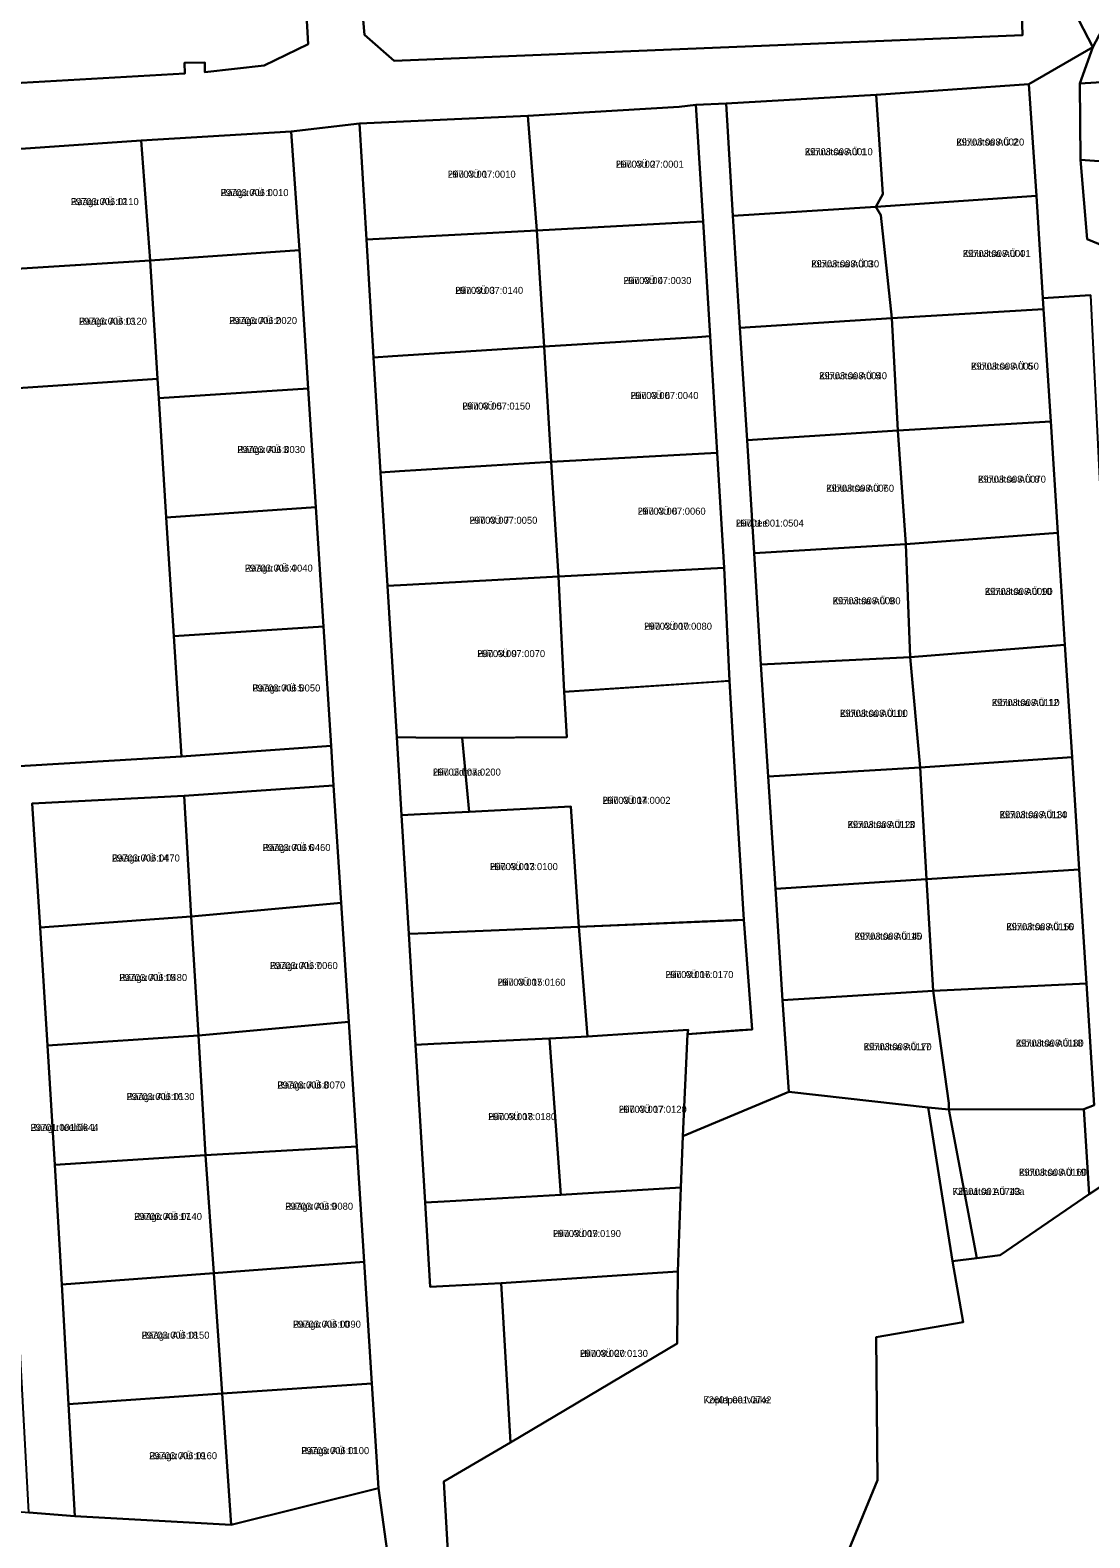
# Model space of a CAD drawing. Extents: x 504287 to 537970, y 6539941 to 6586214.
# Drawn here: x 518245.2 to 518471.5, y 6561608.5 to 6561930.5 of the extents above; entities that cross this region are included whole.
import ezdxf

# ---------------------------------------------------------------- set-up
doc = ezdxf.new("R2010")
doc.units = 0
for name, color, linetype in [('L_AADRESS', 7, 'Continuous'), ('PIIR', 7, 'Continuous'), ('TUNNUS', 7, 'Continuous')]:
    doc.layers.add(name, color=color, linetype=linetype)

msp = doc.modelspace()

# ---------------------------------------------------------------- linework, layer by layer
at = {"layer": 'PIIR'}
for points in [[(518643.09, 6562079.14), (518676.15, 6562071.9), (518676.82, 6561797.25), (518631.02, 6561816.34), (518629.22, 6561817.09), (518537.2, 6561858.42), (518545.01, 6561888.17), (518554.72, 6561923.51), (518519.2, 6561922.14), (518469.34, 6561919.09), (518472.12, 6561926.87), (518556.08, 6562085.74), (518577.49, 6562087.27), (518604.29, 6562093.69)], [(518516.39, 6562057.45), (518487.22, 6562075.72), (518556.08, 6562085.74), (518472.12, 6561926.87), (518456.28, 6561957.5), (518433.23, 6562002.1), (518312.73, 6561972.89), (518302.12, 6561970.28), (518298.28, 6562021.37), (518279.34, 6562073), (518314.35, 6562072.48), (518311.7, 6562034.15), (518345.56, 6562034.1), (518341.68, 6562045.84), (518340.54, 6562071.74), (518393.61, 6562070.14), (518449.2, 6562072.71), (518450.25, 6562071), (518480.62, 6562021.32)], [(518316.58, 6561929.45), (518312.73, 6561972.89), (518433.23, 6562002.1), (518456.28, 6561957.5), (518457.1, 6561929.37), (518322.93, 6561923.92)], [(518154.74, 6561913.62), (518154.2, 6561914.71), (518151.16, 6561920.79), (518302.12, 6561970.28), (518304.56, 6561927.49), (518295.12, 6561922.9), (518282.44, 6561921.53), (518282.45, 6561923.55), (518278.1, 6561923.48), (518278.18, 6561921.22), (518228.29, 6561918.35)], [(518469.34, 6561919.09), (518519.2, 6561922.14), (518515.98, 6561899.43), (518469.47, 6561902.76)], [(518427.3, 6561895.47), (518425.87, 6561916.68), (518458.45, 6561918.93), (518460.06, 6561895.12), (518425.77, 6561892.74)], [(518351.49, 6561912.15), (518383.78, 6561914.08), (518387.36, 6561914.49), (518388.88, 6561889.62), (518386.13, 6561889.47), (518353.37, 6561887.72)], [(518388.88, 6561889.62), (518387.36, 6561914.49), (518393.84, 6561914.8), (518395.23, 6561890.84), (518396.75, 6561866.89), (518398.28, 6561842.91), (518399.81, 6561818.8), (518401.24, 6561795), (518402.76, 6561771.08), (518404.32, 6561747.15), (518405.85, 6561723.33), (518407.2, 6561703.81), (518384.58, 6561694.29), (518385.57, 6561716.09), (518399.37, 6561717.1), (518397.57, 6561740.5), (518395.98, 6561767.03), (518394.49, 6561791.51), (518393.37, 6561815.68), (518391.88, 6561840.22), (518390.37, 6561865.11)], [(518393.84, 6561914.8), (518425.87, 6561916.68), (518427.3, 6561895.47), (518425.77, 6561892.74), (518395.23, 6561890.84)], [(518317, 6561885.78), (518315.5, 6561910.52), (518351.49, 6561912.15), (518353.37, 6561887.72), (518321.03, 6561885.99)], [(518302.7, 6561883.51), (518270.81, 6561881.27), (518268.9, 6561906.92), (518300.94, 6561908.81)], [(518201.43, 6561851.42), (518230.43, 6561853.29), (518228.81, 6561878.7), (518227.04, 6561904.07), (518236.91, 6561904.69), (518238.81, 6561879.29), (518240.41, 6561853.86), (518272.36, 6561855.99), (518272.62, 6561851.91), (518274.23, 6561826.38), (518275.83, 6561801.08), (518277.46, 6561775.41), (518235.61, 6561772.86), (518206.58, 6561771.05), (518205.02, 6561796.46), (518203.43, 6561821.86), (518168.47, 6561819.69), (518168.21, 6561823.69), (518203.16, 6561825.85)], [(518270.81, 6561881.27), (518238.81, 6561879.29), (518236.91, 6561904.69), (518268.9, 6561906.92)], [(518469.47, 6561902.76), (518515.98, 6561899.43), (518505.7, 6561871.54), (518470.89, 6561885.83)], [(518425.77, 6561892.74), (518460.06, 6561895.12), (518461.45, 6561873.27), (518461.6, 6561870.93), (518429.2, 6561868.95), (518426.82, 6561890.94)], [(518395.23, 6561890.84), (518425.77, 6561892.74), (518426.82, 6561890.94), (518429.2, 6561868.95), (518396.75, 6561866.89)], [(518353.37, 6561887.72), (518386.13, 6561889.47), (518388.88, 6561889.62), (518390.37, 6561865.11), (518387.71, 6561864.95), (518354.92, 6561862.89)], [(518318.53, 6561860.61), (518317, 6561885.78), (518321.03, 6561885.99), (518353.37, 6561887.72), (518354.92, 6561862.89), (518322.54, 6561860.87)], [(518304.57, 6561853.98), (518272.62, 6561851.91), (518272.36, 6561855.99), (518270.81, 6561881.27), (518302.7, 6561883.51)], [(518272.36, 6561855.99), (518240.41, 6561853.86), (518238.81, 6561879.29), (518270.81, 6561881.27)], [(518461.6, 6561870.93), (518461.45, 6561873.27), (518471.64, 6561873.92), (518473.53, 6561834.71), (518475.71, 6561801.23), (518478.45, 6561767.14), (518480.46, 6561732.01), (518483.14, 6561689.79), (518471.33, 6561681.9), (518470.17, 6561700.1), (518472.42, 6561700.96), (518470.77, 6561726.9), (518469.22, 6561751.23), (518467.69, 6561775.25), (518466.17, 6561799.24), (518464.65, 6561823.14), (518463.13, 6561846.93)], [(518396.75, 6561866.89), (518429.2, 6561868.95), (518430.45, 6561845.01), (518398.28, 6561842.91)], [(518429.2, 6561868.95), (518461.6, 6561870.93), (518463.13, 6561846.93), (518430.45, 6561845.01)], [(518320.02, 6561836.03), (518318.53, 6561860.61), (518322.54, 6561860.87), (518354.92, 6561862.89), (518356.45, 6561838.3), (518324.05, 6561836.28)], [(518354.92, 6561862.89), (518387.71, 6561864.95), (518390.37, 6561865.11), (518391.88, 6561840.22), (518389.17, 6561840.07), (518356.45, 6561838.3)], [(518306.18, 6561828.64), (518274.23, 6561826.38), (518272.62, 6561851.91), (518304.57, 6561853.98)], [(518430.45, 6561845.01), (518463.13, 6561846.93), (518464.65, 6561823.14), (518432.15, 6561820.75)], [(518398.28, 6561842.91), (518430.45, 6561845.01), (518432.15, 6561820.75), (518399.81, 6561818.8)], [(518356.45, 6561838.3), (518389.17, 6561840.07), (518391.88, 6561840.22), (518393.37, 6561815.68), (518390.55, 6561815.53), (518358.02, 6561813.8)], [(518321.49, 6561811.83), (518320.02, 6561836.03), (518324.05, 6561836.28), (518356.45, 6561838.3), (518358.02, 6561813.8), (518325.61, 6561812.05)], [(518307.8, 6561803.11), (518275.83, 6561801.08), (518274.23, 6561826.38), (518306.18, 6561828.64)], [(518399.81, 6561818.8), (518432.15, 6561820.75), (518433.1, 6561796.62), (518401.24, 6561795)], [(518432.15, 6561820.75), (518464.65, 6561823.14), (518466.17, 6561799.24), (518433.1, 6561796.62)], [(518358.02, 6561813.8), (518390.55, 6561815.53), (518393.37, 6561815.68), (518394.49, 6561791.51), (518391.85, 6561791.34), (518359.24, 6561789.19)], [(518327.51, 6561779.46), (518323.46, 6561779.48), (518321.49, 6561811.83), (518325.61, 6561812.05), (518358.02, 6561813.8), (518359.24, 6561789.19), (518359.81, 6561779.5), (518337.8, 6561779.39)], [(518309.42, 6561777.68), (518277.46, 6561775.41), (518275.83, 6561801.08), (518307.8, 6561803.11)], [(518433.1, 6561796.62), (518466.17, 6561799.24), (518467.69, 6561775.25), (518435.28, 6561773.06)], [(518401.24, 6561795), (518433.1, 6561796.62), (518435.28, 6561773.06), (518402.76, 6561771.08)], [(518337.45, 6561779.37), (518359.81, 6561779.5), (518359.24, 6561789.19), (518392.2, 6561791.36), (518394.49, 6561791.51), (518395.98, 6561767.03), (518397.57, 6561740.5), (518395.29, 6561740.41), (518362.33, 6561739.02), (518360.66, 6561764.73), (518338.91, 6561763.6)], [(518324.47, 6561762.83), (518323.46, 6561779.48), (518327.51, 6561779.46), (518337.45, 6561779.37), (518338.91, 6561763.6), (518328.5, 6561763.06)], [(518244.91, 6561613.98), (518243.19, 6561645.61), (518241.8, 6561671), (518240.41, 6561696.54), (518238.8, 6561722.01), (518237.2, 6561747.47), (518235.61, 6561772.86), (518277.46, 6561775.41), (518309.42, 6561777.68), (518309.96, 6561769.2), (518278.08, 6561767.01), (518245.61, 6561765.36), (518247.27, 6561738.9), (518248.86, 6561713.67), (518250.46, 6561688.19), (518251.91, 6561662.63), (518253.36, 6561637.06), (518254.72, 6561613.19)], [(518402.76, 6561771.08), (518435.28, 6561773.06), (518436.6, 6561749.18), (518404.32, 6561747.15)], [(518435.28, 6561773.06), (518467.69, 6561775.25), (518469.22, 6561751.23), (518436.6, 6561749.18)], [(518311.58, 6561744.14), (518279.55, 6561741.2), (518278.08, 6561767.01), (518309.96, 6561769.2)], [(518279.55, 6561741.2), (518247.27, 6561738.9), (518245.61, 6561765.36), (518278.08, 6561767.01)], [(518326.01, 6561737.5), (518324.47, 6561762.83), (518328.5, 6561763.06), (518338.91, 6561763.6), (518360.66, 6561764.73), (518362.33, 6561739.02), (518329.99, 6561737.67)], [(518436.6, 6561749.18), (518469.22, 6561751.23), (518470.77, 6561726.9), (518438.02, 6561725.36)], [(518404.32, 6561747.15), (518436.6, 6561749.18), (518438.02, 6561725.36), (518405.85, 6561723.33)], [(518313.22, 6561718.75), (518281.09, 6561715.84), (518279.55, 6561741.2), (518311.58, 6561744.14)], [(518281.09, 6561715.84), (518248.86, 6561713.67), (518247.27, 6561738.9), (518279.55, 6561741.2)], [(518362.33, 6561739.02), (518394.94, 6561740.39), (518397.57, 6561740.5), (518399.37, 6561717.1), (518396.69, 6561716.92), (518385.57, 6561716.09), (518385.7, 6561716.99), (518364.17, 6561715.63)], [(518327.45, 6561713.85), (518326.01, 6561737.5), (518329.99, 6561737.67), (518362.33, 6561739.02), (518364.17, 6561715.63), (518356.07, 6561715.18), (518331.35, 6561714.04)], [(518405.85, 6561723.33), (518438.02, 6561725.36), (518441.39, 6561701.34), (518441.37, 6561699.99), (518436.95, 6561700.45), (518407.2, 6561703.81)], [(518441.39, 6561701.34), (518438.02, 6561725.36), (518470.77, 6561726.9), (518472.42, 6561700.96), (518470.17, 6561700.1), (518441.37, 6561699.99)], [(518314.94, 6561692.1), (518282.65, 6561690.24), (518281.09, 6561715.84), (518313.22, 6561718.75)], [(518282.65, 6561690.24), (518250.46, 6561688.19), (518248.86, 6561713.67), (518281.09, 6561715.84)], [(518329.5, 6561680.12), (518327.45, 6561713.85), (518331.35, 6561714.04), (518356.07, 6561715.18), (518358.53, 6561681.78), (518333.6, 6561680.36)], [(518356.07, 6561715.18), (518364.17, 6561715.63), (518385.7, 6561716.99), (518385.57, 6561716.09), (518384.58, 6561694.29), (518384.1, 6561683.37), (518358.53, 6561681.78)], [(518384.1, 6561683.37), (518384.58, 6561694.29), (518407.2, 6561703.81), (518436.95, 6561700.45), (518442.14, 6561667.64), (518444.4, 6561654.61), (518425.88, 6561651.43), (518426.12, 6561620.87), (518406.77, 6561573.84), (518335.14, 6561592.05), (518333.54, 6561620.55), (518347.77, 6561628.92), (518383.32, 6561650.03), (518383.48, 6561665.45)], [(518442.14, 6561667.64), (518436.95, 6561700.45), (518441.37, 6561699.99), (518447.33, 6561668.28)], [(518447.33, 6561668.28), (518441.37, 6561699.99), (518470.17, 6561700.1), (518471.33, 6561681.9), (518452.31, 6561668.89)], [(518316.53, 6561667.47), (518284.38, 6561665.09), (518282.65, 6561690.24), (518314.94, 6561692.1)], [(518284.38, 6561665.09), (518251.91, 6561662.63), (518250.46, 6561688.19), (518282.65, 6561690.24)], [(518334.62, 6561662.38), (518330.59, 6561662.17), (518329.5, 6561680.12), (518333.6, 6561680.36), (518358.53, 6561681.78), (518384.1, 6561683.37), (518383.48, 6561665.45), (518345.73, 6561662.94)], [(518318.15, 6561641.52), (518286.16, 6561639.36), (518284.38, 6561665.09), (518316.53, 6561667.47)], [(518286.16, 6561639.36), (518253.36, 6561637.06), (518251.91, 6561662.63), (518284.38, 6561665.09)], [(518383.32, 6561650.03), (518347.77, 6561628.92), (518345.73, 6561662.94), (518383.48, 6561665.45)], [(518319.54, 6561619.12), (518288.1, 6561611.33), (518286.16, 6561639.36), (518318.15, 6561641.52)], [(518288.1, 6561611.33), (518254.72, 6561613.19), (518253.36, 6561637.06), (518286.16, 6561639.36)], [(518192.62, 6561606.42), (518184.87, 6561619.21), (518217.83, 6561616.34), (518244.91, 6561613.98), (518254.72, 6561613.19), (518288.1, 6561611.33), (518319.54, 6561619.12), (518321.88, 6561602.08), (518289.65, 6561591.49), (518289.68, 6561588.17), (518255.18, 6561594.98), (518250.17, 6561595.82)]]:
    msp.add_lwpolyline(points, close=True, dxfattribs=at)
for points in [[(518228.29, 6561918.35), (518278.18, 6561921.22), (518278.1, 6561923.48), (518282.45, 6561923.55), (518282.44, 6561921.53), (518295.12, 6561922.9), (518304.56, 6561927.49), (518302.12, 6561970.28), (518312.73, 6561972.89), (518316.58, 6561929.45), (518322.93, 6561923.92), (518457.1, 6561929.37), (518456.28, 6561957.5), (518472.12, 6561926.87), (518458.45, 6561918.93), (518425.87, 6561916.68), (518393.84, 6561914.8), (518387.36, 6561914.49), (518383.78, 6561914.08), (518351.49, 6561912.15), (518315.5, 6561910.52), (518300.94, 6561908.81), (518268.9, 6561906.92), (518236.91, 6561904.69)], [(518471.64, 6561873.92), (518461.45, 6561873.27), (518460.06, 6561895.12), (518458.45, 6561918.93), (518472.12, 6561926.87), (518469.34, 6561919.09), (518469.47, 6561902.76), (518470.89, 6561885.83), (518505.7, 6561871.54)], [(518321.88, 6561602.08), (518319.54, 6561619.12), (518318.15, 6561641.52), (518316.53, 6561667.47), (518314.94, 6561692.1), (518313.22, 6561718.75), (518311.58, 6561744.14), (518309.96, 6561769.2), (518309.42, 6561777.68), (518307.8, 6561803.11), (518306.18, 6561828.64), (518304.57, 6561853.98), (518302.7, 6561883.51), (518300.94, 6561908.81), (518315.5, 6561910.52), (518317, 6561885.78), (518318.53, 6561860.61), (518320.02, 6561836.03), (518321.49, 6561811.83), (518323.46, 6561779.48), (518324.47, 6561762.83), (518326.01, 6561737.5), (518327.45, 6561713.85), (518329.5, 6561680.12), (518330.59, 6561662.17), (518334.62, 6561662.38), (518345.73, 6561662.94), (518347.77, 6561628.92), (518333.54, 6561620.55), (518335.14, 6561592.05)], [(518406.77, 6561573.84), (518426.12, 6561620.87), (518425.88, 6561651.43), (518444.4, 6561654.61), (518442.14, 6561667.64), (518447.33, 6561668.28), (518452.31, 6561668.89), (518471.33, 6561681.9), (518483.14, 6561689.79), (518509.64, 6561704.9), (518510.29, 6561702.42), (518515.29, 6561676.16), (518521.44, 6561646), (518529.91, 6561603.87), (518552.43, 6561609.96), (518553.95, 6561597.56)]]:
    msp.add_lwpolyline(points, dxfattribs=at)

# ---------------------------------------------------------------- texts
at = {"layer": 'L_AADRESS'}
for s, p in [('Kibuvitsa AÜ 2', (518442.97, 6561905.83)), ('Kibuvitsa AÜ 1', (518410.61, 6561903.76)), ('Hiiu AÜ 2', (518370.26, 6561901.1)), ('Hiiu AÜ 1', (518334.35, 6561898.96)), ('Räägu AÜ 12', (518253.85, 6561893.11)), ('Räägu AÜ 1', (518285.84, 6561895.04)), ('Kibuvitsa AÜ 3', (518411.98, 6561879.82)), ('Kibuvitsa AÜ 4', (518444.34, 6561882.04)), ('Hiiu AÜ 3', (518335.96, 6561874.16)), ('Hiiu AÜ 4', (518371.89, 6561876.26)), ('Räägu AÜ 13', (518255.6, 6561867.57)), ('Räägu AÜ 2', (518287.67, 6561867.71)), ('Kibuvitsa AÜ 6', (518446.1, 6561857.97)), ('Kibuvitsa AÜ 5', (518413.66, 6561855.93)), ('Hiiu AÜ 6', (518373.4, 6561851.71)), ('Hiiu AÜ 5', (518337.48, 6561849.46)), ('Räägu AÜ 3', (518289.4, 6561840.18)), ('Kibuvitsa AÜ 7', (518415.17, 6561831.91)), ('Kibuvitsa AÜ 8', (518447.6, 6561833.84)), ('Hiiu AÜ 7', (518338.99, 6561825.07)), ('Hiiu AÜ 8', (518374.93, 6561827.01)), ('Hiiu tee', (518395.89, 6561824.47)), ('Räägu AÜ 4', (518291.01, 6561814.86)), ('Kibuvitsa AÜ 10', (518449.04, 6561809.88)), ('Kibuvitsa AÜ 9', (518416.56, 6561807.88)), ('Hiiu AÜ 10', (518376.28, 6561802.44)), ('Hiiu AÜ 9', (518340.65, 6561796.6)), ('Räägu AÜ 5', (518292.63, 6561789.26)), ('Kibuvitsa AÜ 11', (518418.12, 6561783.85)), ('Kibuvitsa AÜ 12', (518450.53, 6561786.15)), ('Hiiu üldmaa', (518331.18, 6561771.31)), ('Hiiu AÜ 14', (518367.42, 6561765.27)), ('Kibuvitsa AÜ 14', (518452.2, 6561762.21)), ('Kibuvitsa AÜ 13', (518419.74, 6561760.1)), ('Räägu AÜ 6', (518294.81, 6561755.2)), ('Räägu AÜ 14', (518262.63, 6561752.96)), ('Hiiu AÜ 13', (518343.36, 6561751.12)), ('Kibuvitsa AÜ 16', (518453.65, 6561738.29)), ('Kibuvitsa AÜ 15', (518421.2, 6561736.25)), ('Räägu AÜ 7', (518296.36, 6561729.99)), ('Räägu AÜ 15', (518264.19, 6561727.44)), ('Hiiu AÜ 15', (518345, 6561726.44)), ('Hiiu AÜ 16', (518380.86, 6561728.07)), ('Kibuvitsa AÜ 17', (518423.19, 6561712.67)), ('Kibuvitsa AÜ 18', (518455.66, 6561713.44)), ('Räägu AÜ 8', (518297.96, 6561704.49)), ('Räägu AÜ 16', (518265.76, 6561702.02)), ('Hiiu AÜ 18', (518342.99, 6561697.74)), ('Hiiu AÜ 17', (518370.89, 6561699.3)), ('Räägu teelõik 1', (518245.24, 6561695.44)), ('Kibuvitsa AÜ 19', (518456.35, 6561685.85)), ('Kibuvitsa AÜ 19a', (518442.14, 6561681.77)), ('Räägu AÜ 9', (518299.63, 6561678.6)), ('Räägu AÜ 17', (518267.36, 6561676.43)), ('Hiiu AÜ 19', (518356.84, 6561672.77)), ('Räägu AÜ 10', (518301.3, 6561653.41)), ('Räägu AÜ 18', (518268.96, 6561651.07)), ('Hiiu AÜ 20', (518362.6, 6561647.19)), ('Koplepea-Väike', (518388.97, 6561637.25)), ('Räägu AÜ 11', (518303.07, 6561626.42)), ('Räägu AÜ 19', (518270.58, 6561625.34))]:
    msp.add_text(s, height=1.5, dxfattribs=at).set_placement(p)
at = {"layer": 'TUNNUS'}
for s, p in [('29703:008:0020', (518442.97, 6561905.83)), ('29703:008:0010', (518410.61, 6561903.76)), ('29703:007:0001', (518370.26, 6561901.1)), ('29703:007:0010', (518334.35, 6561898.96)), ('29703:006:0110', (518253.85, 6561893.11)), ('29703:006:0010', (518285.84, 6561895.04)), ('29703:008:0001', (518444.34, 6561882.04)), ('29703:008:0030', (518411.98, 6561879.82)), ('29703:007:0140', (518335.96, 6561874.16)), ('29703:007:0030', (518371.89, 6561876.26)), ('29703:006:0120', (518255.6, 6561867.57)), ('29703:006:0020', (518287.67, 6561867.71)), ('29703:008:0050', (518446.1, 6561857.97)), ('29703:008:0040', (518413.66, 6561855.93)), ('29703:007:0040', (518373.4, 6561851.71)), ('29703:007:0150', (518337.48, 6561849.46)), ('29703:006:0030', (518289.4, 6561840.18)), ('29703:008:0060', (518415.17, 6561831.91)), ('29703:008:0070', (518447.6, 6561833.84)), ('29703:007:0060', (518374.93, 6561827.01)), ('29703:007:0050', (518338.99, 6561825.07)), ('29701:001:0504', (518395.89, 6561824.47)), ('29703:006:0040', (518291.01, 6561814.86)), ('29703:008:0090', (518449.04, 6561809.88)), ('29703:008:0080', (518416.56, 6561807.88)), ('29703:007:0080', (518376.28, 6561802.44)), ('29703:007:0070', (518340.65, 6561796.6)), ('29703:006:0050', (518292.63, 6561789.26)), ('29703:008:0100', (518418.12, 6561783.85)), ('29703:008:0110', (518450.53, 6561786.15)), ('29703:007:0200', (518331.18, 6561771.31)), ('29703:007:0002', (518367.42, 6561765.27)), ('29703:008:0130', (518452.2, 6561762.21)), ('29703:008:0120', (518419.74, 6561760.1)), ('29703:006:0460', (518294.81, 6561755.2)), ('29703:006:0470', (518262.63, 6561752.96)), ('29703:007:0100', (518343.36, 6561751.12)), ('29703:008:0140', (518421.2, 6561736.25)), ('29703:008:0150', (518453.65, 6561738.29)), ('29703:006:0060', (518296.36, 6561729.99)), ('29703:006:0480', (518264.19, 6561727.44)), ('29703:007:0160', (518345, 6561726.44)), ('29703:007:0170', (518380.86, 6561728.07)), ('29703:008:0170', (518423.19, 6561712.67)), ('29703:008:0180', (518455.66, 6561713.44)), ('29703:006:0070', (518297.96, 6561704.49)), ('29703:006:0130', (518265.76, 6561702.02)), ('29703:007:0180', (518342.99, 6561697.74)), ('29703:007:0120', (518370.89, 6561699.3)), ('29701:001:0644', (518245.24, 6561695.44)), ('29703:008:0160', (518456.35, 6561685.85)), ('72601:001:0743', (518442.14, 6561681.77)), ('29703:006:0080', (518299.63, 6561678.6)), ('29703:006:0140', (518267.36, 6561676.43)), ('29703:007:0190', (518356.84, 6561672.77)), ('29703:006:0090', (518301.3, 6561653.41)), ('29703:006:0150', (518268.96, 6561651.07)), ('29703:007:0130', (518362.6, 6561647.19)), ('72601:001:0742', (518388.97, 6561637.25)), ('29703:006:0100', (518303.07, 6561626.42)), ('29703:006:0160', (518270.58, 6561625.34))]:
    msp.add_text(s, height=1.5, dxfattribs=at).set_placement(p)

doc.saveas('drawing.dxf')
